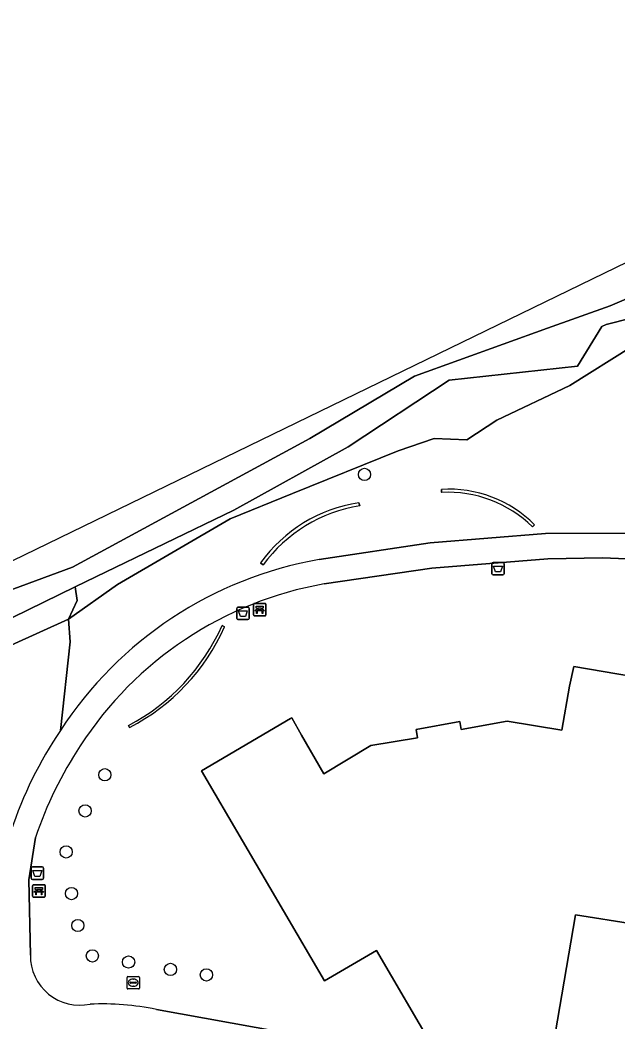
# Model space of a CAD drawing. Extents: x 161258 to 161838, y 380833 to 381727.
# Drawn here: x 161314 to 161361.8, y 380962.4 to 381042.6 of the extents above; entities that cross this region are included whole.
import ezdxf

# ---------------------------------------------------------------- set-up
doc = ezdxf.new("R2010")
doc.units = 0
for name, color, linetype in [('IMGEO_Afvalbak', 7, 'Continuous'), ('IMGEO_Bank', 7, 'Continuous'), ('IMGEO_Boom', 7, 'Continuous'), ('IMGEO_Brandkraan', 7, 'Continuous'), ('IMGEO_Erf', 7, 'Continuous'), ('IMGEO_Groenvoorziening', 7, 'Continuous'), ('IMGEO_Muur', 7, 'Continuous'), ('IMGEO_Oever', 7, 'Continuous'), ('IMGEO_Pand', 7, 'Continuous'), ('IMGEO_Voetpad_gesloten', 7, 'Continuous'), ('IMGEO_Waterloop', 7, 'Continuous')]:
    doc.layers.add(name, color=color, linetype=linetype)

msp = doc.modelspace()

# ---------------------------------------------------------------- linework, layer by layer
at = {"layer": 'IMGEO_Afvalbak'}
for p, q in [((161351.706, 380998.28), (161351.706, 380999.08)), ((161351.706, 380999.08), (161351.706, 380998.28)), ((161351.806, 380999.18), (161352.596, 380999.18)), ((161352.596, 380999.18), (161351.806, 380999.18)), ((161352.696, 380999.08), (161352.696, 380998.28)), ((161352.696, 380998.28), (161352.696, 380999.08)), ((161352.596, 380998.18), (161351.806, 380998.18)), ((161351.806, 380998.18), (161352.596, 380998.18)), ((161331.297, 380994.706), (161331.297, 380995.506)), ((161331.297, 380995.506), (161331.297, 380994.706)), ((161331.397, 380995.606), (161332.187, 380995.606)), ((161332.187, 380995.606), (161331.397, 380995.606)), ((161332.287, 380995.506), (161332.287, 380994.706)), ((161332.287, 380994.706), (161332.287, 380995.506)), ((161332.187, 380994.606), (161331.397, 380994.606)), ((161331.397, 380994.606), (161332.187, 380994.606)), ((161314.854, 380973.935), (161314.854, 380974.735)), ((161314.854, 380974.735), (161314.854, 380973.935)), ((161314.954, 380974.835), (161315.744, 380974.835)), ((161315.744, 380974.835), (161314.954, 380974.835)), ((161315.844, 380974.735), (161315.844, 380973.935)), ((161315.844, 380973.935), (161315.844, 380974.735)), ((161315.744, 380973.835), (161314.954, 380973.835)), ((161314.954, 380973.835), (161315.744, 380973.835))]:
    msp.add_line(p, q, dxfattribs=at)
for points in [[(161351.849, 380998.894), (161352.553, 380998.894), (161352.404, 380998.424), (161351.998, 380998.424), (161351.849, 380998.894)], [(161331.44, 380995.32), (161332.144, 380995.32), (161331.995, 380994.85), (161331.589, 380994.85), (161331.44, 380995.32)], [(161314.997, 380974.549), (161315.701, 380974.549), (161315.552, 380974.079), (161315.146, 380974.079), (161314.997, 380974.549)]]:
    msp.add_lwpolyline(points, dxfattribs=at)
for centre, start, end in [((161351.806, 380999.08), 90, 180), ((161351.806, 380999.08), 90, 180), ((161352.596, 380999.08), 0, 90), ((161352.596, 380999.08), 360, 90), ((161351.806, 380998.28), 180, 270), ((161351.806, 380998.28), 180, 270), ((161352.596, 380998.28), 270, 0), ((161352.596, 380998.28), 270, 0), ((161331.397, 380995.506), 90, 180), ((161331.397, 380995.506), 90, 180), ((161332.187, 380995.506), 0, 90), ((161332.187, 380995.506), 360, 90), ((161331.397, 380994.706), 180, 270), ((161331.397, 380994.706), 180, 270), ((161332.187, 380994.706), 270, 0), ((161332.187, 380994.706), 270, 0), ((161314.954, 380974.735), 90, 180), ((161314.954, 380974.735), 90, 180), ((161315.744, 380974.735), 0, 90), ((161315.744, 380974.735), 360, 90), ((161314.954, 380973.935), 180, 270), ((161314.954, 380973.935), 180, 270), ((161315.744, 380973.935), 270, 0), ((161315.744, 380973.935), 270, 0)]:
    msp.add_arc(centre, 0.1, start, end, dxfattribs=at)
at = {"layer": 'IMGEO_Bank'}
for p, q in [((161332.636, 380994.986), (161332.636, 380995.827)), ((161332.636, 380995.827), (161332.636, 380994.986)), ((161332.711, 380995.911), (161333.552, 380995.911)), ((161333.552, 380995.911), (161332.711, 380995.911)), ((161333.333, 380995.309), (161332.94, 380995.309)), ((161332.945, 380995.417), (161332.945, 380995.523)), ((161332.989, 380995.523), (161332.989, 380995.417)), ((161333.277, 380995.529), (161332.995, 380995.529)), ((161332.995, 380995.411), (161333.277, 380995.411)), ((161333.283, 380995.417), (161333.283, 380995.523)), ((161333.327, 380995.523), (161333.327, 380995.417)), ((161333.636, 380995.836), (161333.636, 380994.995)), ((161333.636, 380994.995), (161333.636, 380995.836)), ((161333.561, 380994.911), (161332.72, 380994.911)), ((161332.72, 380994.911), (161333.561, 380994.911)), ((161314.972, 380972.487), (161314.972, 380973.328)), ((161314.972, 380973.328), (161314.972, 380972.487)), ((161315.047, 380973.412), (161315.888, 380973.412)), ((161315.888, 380973.412), (161315.047, 380973.412)), ((161315.281, 380972.918), (161315.281, 380973.024)), ((161315.325, 380973.024), (161315.325, 380972.918)), ((161315.613, 380973.03), (161315.331, 380973.03)), ((161315.331, 380972.912), (161315.613, 380972.912)), ((161315.619, 380972.918), (161315.619, 380973.024)), ((161315.663, 380973.024), (161315.663, 380972.918)), ((161315.972, 380973.337), (161315.972, 380972.496)), ((161315.972, 380972.496), (161315.972, 380973.337)), ((161315.897, 380972.412), (161315.056, 380972.412)), ((161315.056, 380972.412), (161315.897, 380972.412)), ((161315.669, 380972.81), (161315.276, 380972.81))]:
    msp.add_line(p, q, dxfattribs=at)
for points in [[(161332.883, 380995.309), (161332.741, 380995.309), (161332.853, 380995.411), (161332.939, 380995.411)], [(161332.939, 380995.529), (161332.853, 380995.529), (161332.853, 380995.69), (161333.416, 380995.69), (161333.416, 380995.529), (161333.333, 380995.529)], [(161332.933, 380995.302), (161332.933, 380995.095), (161332.89, 380995.095), (161332.89, 380995.302)], [(161333.333, 380995.411), (161333.416, 380995.411), (161333.528, 380995.309), (161333.389, 380995.309)], [(161333.383, 380995.302), (161333.383, 380995.095), (161333.339, 380995.095), (161333.339, 380995.302)], [(161315.219, 380972.81), (161315.077, 380972.81), (161315.189, 380972.912), (161315.275, 380972.912)], [(161315.275, 380973.03), (161315.189, 380973.03), (161315.189, 380973.191), (161315.752, 380973.191), (161315.752, 380973.03), (161315.669, 380973.03)], [(161315.669, 380972.912), (161315.752, 380972.912), (161315.864, 380972.81), (161315.725, 380972.81)], [(161315.269, 380972.803), (161315.269, 380972.596), (161315.226, 380972.596), (161315.226, 380972.803)], [(161315.719, 380972.803), (161315.719, 380972.596), (161315.675, 380972.596), (161315.675, 380972.803)]]:
    msp.add_lwpolyline(points, dxfattribs=at)
for centre, radius, start, end in [((161332.714, 380995.833), 0.0779, 92.4484, 184.28452), ((161332.714, 380995.833), 0.0779, 92.4484, 184.28452), ((161332.883, 380995.302), 0.00671, 2.89567, 87.10433), ((161332.94, 380995.302), 0.00671, 92.89567, 177.10433), ((161332.938, 380995.522), 0.00671, 2.89567, 87.10433), ((161332.938, 380995.418), 0.00671, 272.89567, 357.10433), ((161332.995, 380995.522), 0.00671, 92.89567, 177.10433), ((161332.995, 380995.418), 0.00671, 182.89567, 267.10433), ((161333.277, 380995.522), 0.00671, 2.89567, 87.10433), ((161333.277, 380995.418), 0.00671, 272.89567, 357.10433), ((161333.334, 380995.522), 0.00671, 92.89567, 177.10433), ((161333.334, 380995.418), 0.00671, 182.89567, 267.10433), ((161333.332, 380995.302), 0.00671, 2.89567, 87.10433), ((161333.389, 380995.302), 0.00671, 92.89567, 177.10433), ((161333.558, 380995.833), 0.0779, 2.4484, 94.28452), ((161333.558, 380995.833), 0.0779, 2.4484, 94.28452), ((161332.714, 380994.989), 0.0779, 182.4484, 274.28452), ((161332.714, 380994.989), 0.0779, 182.4484, 274.28452), ((161333.558, 380994.989), 0.0779, 272.4484, 4.28452), ((161333.558, 380994.989), 0.0779, 272.4484, 4.28452), ((161315.05, 380973.334), 0.0779, 92.4484, 184.28452), ((161315.05, 380973.334), 0.0779, 92.4484, 184.28452), ((161315.274, 380973.023), 0.00671, 2.89567, 87.10433), ((161315.274, 380972.919), 0.00671, 272.89567, 357.10433), ((161315.331, 380973.023), 0.00671, 92.89567, 177.10433), ((161315.331, 380972.919), 0.00671, 182.89567, 267.10433), ((161315.613, 380973.023), 0.00671, 2.89567, 87.10433), ((161315.613, 380972.919), 0.00671, 272.89567, 357.10433), ((161315.67, 380973.023), 0.00671, 92.89567, 177.10433), ((161315.67, 380972.919), 0.00671, 182.89567, 267.10433), ((161315.894, 380973.334), 0.0779, 2.4484, 94.28452), ((161315.894, 380973.334), 0.0779, 2.4484, 94.28452), ((161315.05, 380972.49), 0.0779, 182.4484, 274.28452), ((161315.05, 380972.49), 0.0779, 182.4484, 274.28452), ((161315.219, 380972.803), 0.00671, 2.89567, 87.10433), ((161315.276, 380972.803), 0.00671, 92.89567, 177.10433), ((161315.668, 380972.803), 0.00671, 2.89567, 87.10433), ((161315.725, 380972.803), 0.00671, 92.89567, 177.10433), ((161315.894, 380972.49), 0.0779, 272.4484, 4.28452), ((161315.894, 380972.49), 0.0779, 272.4484, 4.28452)]:
    msp.add_arc(centre, radius, start, end, dxfattribs=at)
at = {"layer": 'IMGEO_Boom'}
for centre in [(161341.525, 381006.221), (161320.752, 380982.205), (161319.167, 380979.312), (161317.659, 380976.032), (161318.08, 380972.701), (161318.587, 380970.15), (161319.752, 380967.717), (161322.653, 380967.231), (161325.993, 380966.638), (161328.872, 380966.198)]:
    msp.add_circle(centre, 0.489, dxfattribs=at)
at = {"layer": 'IMGEO_Brandkraan'}
for p, q in [((161322.524, 380965.152), (161322.524, 380966.004)), ((161322.599, 380966.078), (161323.451, 380966.078)), ((161322.826, 380965.621), (161323.224, 380965.621)), ((161323.012, 380965.858), (161323.037, 380965.858)), ((161323.525, 380966.004), (161323.525, 380965.152)), ((161323.451, 380965.078), (161322.599, 380965.078)), ((161322.783, 380965.572), (161322.783, 380965.584)), ((161323.221, 380965.535), (161322.823, 380965.535)), ((161323.035, 380965.298), (161323.01, 380965.298)), ((161323.267, 380965.584), (161323.267, 380965.572))]:
    msp.add_line(p, q, dxfattribs=at)
for points in [[(161322.524, 380965.152), (161322.524, 380966.004)], [(161322.599, 380966.078), (161323.451, 380966.078)], [(161323.525, 380966.004), (161323.525, 380965.152)], [(161323.451, 380965.078), (161322.599, 380965.078)]]:
    msp.add_lwpolyline(points, dxfattribs=at)
for centre, radius, start, end in [((161322.601, 380966.002), 0.0765, 91.55205, 178.44795), ((161322.601, 380966.002), 0.0765, 91.55205, 178.44795), ((161322.823, 380965.581), 0.0403, 85.87752, 175.75265), ((161323.228, 380965.583), 0.0386, 1.73085, 96.63898), ((161323.449, 380966.002), 0.0765, 1.55205, 88.44795), ((161323.449, 380966.002), 0.0765, 1.55205, 88.44795), ((161322.601, 380965.154), 0.0765, 181.55205, 268.44795), ((161322.601, 380965.154), 0.0765, 181.55205, 268.44795), ((161322.82, 380965.571), 0.0366, 178.93798, 274.71019), ((161323.224, 380965.578), 0.043, 264.86636, 352.45326), ((161323.449, 380965.154), 0.0765, 271.55205, 358.44795), ((161323.449, 380965.154), 0.0765, 271.55205, 358.44795)]:
    msp.add_arc(centre, radius, start, end, dxfattribs=at)
for centre, major_axis, ratio, start_param, end_param in [((161323.011, 380965.578), (-0.387, 0.002), 0.722429, 4.712389, 7.853982), ((161323.036, 380965.578), (-0.39, 0.002), 0.717154, 1.570796, 4.712389)]:
    msp.add_ellipse(centre, major_axis=major_axis, ratio=ratio, start_param=start_param, end_param=end_param, dxfattribs=at)
at = {"layer": 'IMGEO_Erf'}
for points in [[(161503.451, 381063.795), (161487.567, 381052.529), (161480.122, 381048.79), (161462.284, 381042.991), (161446.809, 381043.062), (161430.633, 381046.408), (161422.818, 381045.269), (161406.893, 381037.78), (161396.153, 381029.208), (161391.02, 381027.971), (161367.555, 381016.475), (161362.886, 381016.414), (161357.937, 381013.329), (161352.1, 381010.549), (161349.705, 381008.993), (161347.106, 381009.1), (161344.208, 381008.103), (161335.769, 381004.687), (161330.775, 381002.665), (161321.771, 380997.427), (161317.855, 380994.634), (161317.979, 380992.836), (161317.192, 380985.742)], [(161347.696, 381004.778), (161347.693, 381004.813), (161347.674, 381005.017)], [(161341.055, 381003.955), (161341.142, 381003.709)], [(161355.124, 381002.198), (161354.956, 381002.027)], [(161337.891, 380999.414), (161346.782, 381000.741), (161356.001, 381001.487), (161364.616, 381001.527)], [(161377.237, 380973.462), (161374.761, 380981.878), (161372.393, 380989.307), (161370.332, 380993.215), (161367.588, 380996.732), (161364.078, 380999.035), (161362.473, 380999.479), (161360.563, 380999.545), (161356.175, 380999.47), (161346.908, 380998.724), (161338.285, 380997.463)], [(161333.409, 380998.991), (161333.361, 380999.022), (161333.2, 380999.15)], [(161330.128, 380994.129), (161330.323, 380994.027)], [(161347.092, 380960.254), (161342.486, 380968.146), (161338.328, 380965.719), (161328.473, 380982.529), (161335.603, 380986.694), (161335.695, 380986.748), (161336.477, 380985.37), (161338.269, 380982.278), (161342.036, 380984.551), (161345.77, 380985.166), (161345.651, 380985.825), (161349.144, 380986.458), (161349.259, 380985.829), (161352.945, 380986.501), (161357.302, 380985.781), (161357.909, 380989.283), (161358.271, 380990.856), (161366.396, 380989.464), (161363.13, 380970.26), (161358.389, 380971.012), (161356.062, 380957.266)], [(161322.728, 380985.99), (161322.653, 380986.155)], [(161315.197, 380977.192), (161314.667, 380973.797), (161314.794, 380967.774)], [(161324.874, 380963.447), (161342.742, 380960.21), (161342.357, 380958.116), (161339.666, 380958.691), (161324.967, 380961.387)]]:
    msp.add_lwpolyline(points, dxfattribs=at)
for centre, radius, start, end in [((161348.296, 380995.406), 9.631, 44.84586, 93.70193), ((161348.203, 380995.161), 9.63, 45.47509, 93.01895), ((161342.896, 380992.123), 11.974, 98.8426, 144.06667), ((161343.049, 380991.887), 11.975, 99.16386, 143.61192), ((161343.249, 380968.798), 31.081, 99.92593, 146.96479), ((161343.413, 380968.578), 29.337, 100.06601, 147.07372), ((161314.893, 381000.92), 16.68, 297.72437, 335.97563), ((161315.085, 381000.82), 16.684, 297.26646, 335.9728), ((161345.823, 380966.738), 32.361, 146.65899, 161.15248), ((161318.744, 380967.727), 3.95, 179.31695, 282.04674), ((161320.425, 380940.805), 23.075, 78.88379, 92.1289)]:
    msp.add_arc(centre, radius, start, end, dxfattribs=at)
at = {"layer": 'IMGEO_Groenvoorziening'}
for points in [[(161366.642, 381019.684), (161360.861, 381018.209), (161360.497, 381018.049), (161358.563, 381014.878), (161348.295, 381013.75), (161340.212, 381008.429), (161331.058, 381003.35), (161320.036, 380998.025), (161318.387, 380997.226), (161318.534, 380996.139), (161317.855, 380994.634), (161321.771, 380997.427), (161330.775, 381002.665), (161335.769, 381004.687), (161344.208, 381008.103), (161347.106, 381009.1), (161349.705, 381008.993), (161352.1, 381010.549), (161357.937, 381013.329), (161362.886, 381016.414)], [(161317.192, 380985.742), (161317.979, 380992.836), (161317.855, 380994.634), (161308.927, 380990.63), (161302.895, 380986.801), (161300.355, 380986.081), (161298.718, 380983.625), (161299.649, 380981.268), (161301.431, 380979.241), (161303.245, 380977.415)]]:
    msp.add_lwpolyline(points, dxfattribs=at)
msp.add_lwpolyline([(161297.293, 380987.973), (161292.23, 380981.855), (161292.467, 380981.599), (161294.822, 380983.567), (161300.355, 380986.081), (161302.895, 380986.801), (161308.927, 380990.63), (161317.855, 380994.634), (161318.534, 380996.139), (161318.387, 380997.226), (161310.818, 380993.557), (161301.713, 380990.997)], close=True, dxfattribs=at)
msp.add_arc((161343.637, 380967.8), 31.957, 145.84347, 161.88277, dxfattribs=at)
at = {"layer": 'IMGEO_Muur'}
for points in [[(161347.674, 381005.017), (161347.693, 381004.813)], [(161347.693, 381004.813), (161347.696, 381004.778)], [(161341.142, 381003.709), (161341.055, 381003.955)], [(161354.956, 381002.027), (161355.124, 381002.198)], [(161333.2, 380999.15), (161333.361, 380999.022), (161333.409, 380998.991)], [(161330.323, 380994.027), (161330.128, 380994.129)], [(161322.653, 380986.155), (161322.728, 380985.99)]]:
    msp.add_lwpolyline(points, dxfattribs=at)
for centre, radius, start, end in [((161348.296, 380995.406), 9.631, 44.84586, 93.70193), ((161348.203, 380995.161), 9.63, 45.47509, 93.01895), ((161342.896, 380992.123), 11.974, 98.8426, 144.06667), ((161343.049, 380991.887), 11.975, 99.16386, 143.61192), ((161314.893, 381000.92), 16.68, 297.72437, 335.97563), ((161315.085, 381000.82), 16.684, 297.26646, 335.9728)]:
    msp.add_arc(centre, radius, start, end, dxfattribs=at)
at = {"layer": 'IMGEO_Oever'}
for points in [[(161411.607, 381046.382), (161405.746, 381043.704), (161399.568, 381040.25), (161387.277, 381032.148), (161384.666, 381030.281), (161378.515, 381026.777), (161373.865, 381024.613), (161370.392, 381023.649), (161361.16, 381019.704), (161356.148, 381017.902), (161345.532, 381014.085), (161337.147, 381009.104), (161318.171, 380998.816), (161295.458, 380990.438)], [(161310.818, 380993.557), (161318.387, 380997.226), (161320.036, 380998.025), (161331.058, 381003.35), (161340.212, 381008.429), (161348.295, 381013.75), (161358.563, 381014.878), (161360.497, 381018.049), (161360.861, 381018.209), (161366.642, 381019.684), (161372.867, 381022.923), (161374.943, 381023.439), (161381.233, 381026.758), (161389.821, 381031.682), (161398.76, 381037.314), (161413.617, 381041.747)]]:
    msp.add_lwpolyline(points, dxfattribs=at)
at = {"layer": 'IMGEO_Pand'}
msp.add_lwpolyline([(161356.062, 380957.266), (161358.389, 380971.012), (161363.13, 380970.26), (161366.396, 380989.464), (161358.271, 380990.856), (161357.909, 380989.283), (161357.302, 380985.781), (161352.945, 380986.501), (161349.259, 380985.829), (161349.144, 380986.458), (161345.651, 380985.825), (161345.77, 380985.166), (161342.036, 380984.551), (161338.269, 380982.278), (161336.477, 380985.37), (161335.695, 380986.748), (161335.603, 380986.694), (161328.473, 380982.529), (161338.328, 380965.719), (161342.486, 380968.146), (161347.092, 380960.254)], dxfattribs=at)
at = {"layer": 'IMGEO_Voetpad_gesloten'}
for points in [[(161364.616, 381001.527), (161356.001, 381001.487), (161346.782, 381000.741), (161337.891, 380999.414)], [(161338.285, 380997.463), (161346.908, 380998.724), (161356.175, 380999.47), (161360.563, 380999.545), (161362.473, 380999.479), (161364.078, 380999.035), (161367.588, 380996.732), (161370.332, 380993.215), (161372.393, 380989.307), (161374.761, 380981.878), (161377.237, 380973.462)], [(161314.794, 380967.774), (161314.667, 380973.797), (161315.197, 380977.192)], [(161324.967, 380961.387), (161339.666, 380958.691), (161342.357, 380958.116), (161342.742, 380960.21), (161324.874, 380963.447)]]:
    msp.add_lwpolyline(points, dxfattribs=at)
for centre, radius, start, end in [((161343.249, 380968.798), 31.081, 99.92593, 146.96479), ((161343.413, 380968.578), 29.337, 100.06601, 147.07372), ((161343.637, 380967.8), 31.957, 145.84347, 161.88277), ((161345.823, 380966.738), 32.361, 146.65899, 161.15248), ((161318.744, 380967.727), 3.95, 179.31695, 282.04674), ((161320.425, 380940.805), 23.075, 78.88379, 92.1289)]:
    msp.add_arc(centre, radius, start, end, dxfattribs=at)
at = {"layer": 'IMGEO_Waterloop'}
for points in [[(161511.724, 381083.816), (161493.664, 381070.348), (161467.134, 381050.565), (161420.928, 381052.223), (161375.801, 381029.641), (161288.686, 380987.334), (161272.038, 380966.107), (161261.236, 380906.762)], [(161295.458, 380990.438), (161318.171, 380998.816), (161337.147, 381009.104), (161345.532, 381014.085), (161356.148, 381017.902), (161361.16, 381019.704), (161370.392, 381023.649), (161373.865, 381024.613), (161378.515, 381026.777), (161384.666, 381030.281), (161387.277, 381032.148), (161399.568, 381040.25), (161405.746, 381043.704), (161411.607, 381046.382)]]:
    msp.add_lwpolyline(points, dxfattribs=at)

doc.saveas('drawing.dxf')
